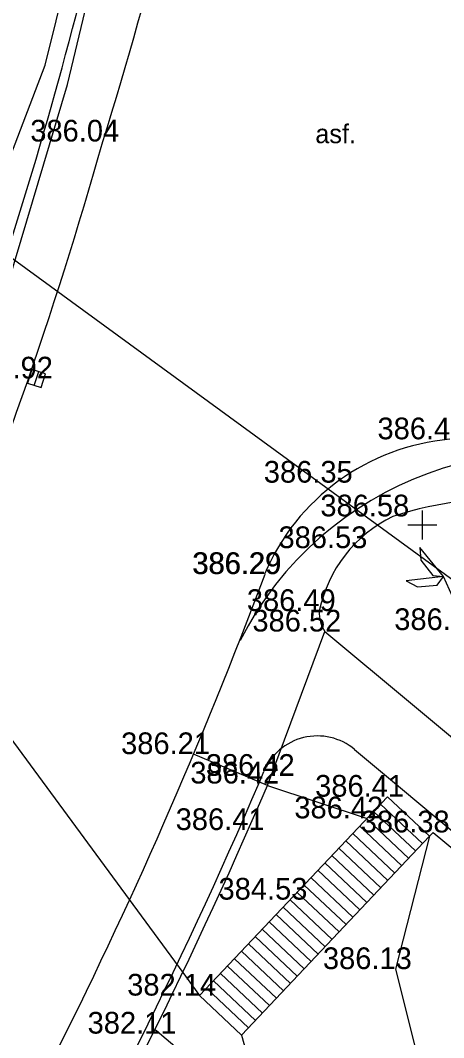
# Model space of a CAD drawing. Extents: x -438233 to -437334, y -1133133 to -1132623.
# Drawn here: x -438163.87 to -438149.26, y -1132967.72 to -1132932.56 of the extents above; entities that cross this region are included whole.
import ezdxf

# ---------------------------------------------------------------- set-up
doc = ezdxf.new("R2010")
doc.units = 0
for name, color, linetype in [('Vrstva 1', 7, 'Continuous'), ('Vrstva 10', 7, 'Continuous'), ('Vrstva 11', 7, 'Continuous'), ('Vrstva 14', 7, 'Continuous'), ('Vrstva 27', 7, 'Continuous'), ('Vrstva 3', 7, 'Continuous'), ('Vrstva 40', 7, 'Continuous'), ('Vrstva 53', 7, 'Continuous'), ('Vrstva 55', 7, 'Continuous'), ('Vrstva 61', 7, 'Continuous'), ('Vrstva 9', 7, 'Continuous')]:
    doc.layers.add(name, color=color, linetype=linetype)

msp = doc.modelspace()

# ---------------------------------------------------------------- linework, layer by layer
at = {"layer": 'Vrstva 1'}
for p, q in [((-438161.028, -1132936.751), (-438161.028, -1132936.751)), ((-438163.315, -1132944.939), (-438163.315, -1132944.939)), ((-438152.967, -1132948.538), (-438152.967, -1132948.538)), ((-438151.016, -1132949.704), (-438151.016, -1132949.704)), ((-438152.461, -1132950.801), (-438152.461, -1132950.801)), ((-438155.442, -1132951.696), (-438155.442, -1132951.696)), ((-438155.424, -1132951.697), (-438155.424, -1132951.697)), ((-438153.553, -1132952.973), (-438153.553, -1132952.973)), ((-438153.362, -1132953.683), (-438153.362, -1132953.683)), ((-438157.894, -1132957.92), (-438157.894, -1132957.92)), ((-438152.337, -1132957.758), (-438143.007, -1132965.574)), ((-438155.619, -1132958.886), (-438155.469, -1132958.525)), ((-438154.97, -1132958.67), (-438154.97, -1132958.67)), ((-438155.504, -1132958.935), (-438155.504, -1132958.935)), ((-438151.196, -1132959.39), (-438151.196, -1132959.39)), ((-438151.914, -1132960.139), (-438151.914, -1132960.139)), ((-438156.01, -1132960.543), (-438156.01, -1132960.543)), ((-438149.622, -1132960.625), (-438149.622, -1132960.625)), ((-438154.531, -1132962.947), (-438154.531, -1132962.947)), ((-438150.927, -1132965.348), (-438150.927, -1132965.348)), ((-438157.683, -1132966.263), (-438157.683, -1132966.263)), ((-438159.049, -1132967.577), (-438159.049, -1132967.577))]:
    msp.add_line(p, q, dxfattribs=at)
for centre, radius, start, end in [((-438145.706, -1132959.353), 11.861, 67.1677, 153.1295), ((-438153.621, -1132959.291), 2, 50.0448, 157.4689)]:
    msp.add_arc(centre, radius, start, end, dxfattribs=at)
at = {"layer": 'Vrstva 10'}
for centre, radius, start, end in [((-438267.774, -1132902.859), 111.997, 342.38526, 351.13063), ((-438304.45, -1132896.337), 149.008, 330.05849, 344.26304), ((-438148.371, -1132954.689), 7.679, 95.0304, 157.0584), ((-438314.36, -1132892.214), 169.703, 333.204, 339.48146)]:
    msp.add_arc(centre, radius, start, end, dxfattribs=at)
at = {"layer": 'Vrstva 11'}
for p, q in [((-438149.261, -1132951.783), (-438150.083, -1132950.774)), ((-438150.083, -1132950.774), (-438150.051, -1132951.217)), ((-438150.051, -1132951.217), (-438149.629, -1132951.752)), ((-438149.629, -1132951.752), (-438149.261, -1132951.783))]:
    msp.add_line(p, q, dxfattribs=at)
for points in [[(-438168.818, -1132951.108), (-438158.268, -1132965.467)], [(-438148.433, -1132953.625), (-438149.261, -1132951.783), (-438150.555, -1132951.934), (-438150.164, -1132952.144), (-438149.485, -1132952.076), (-438149.261, -1132951.783)], [(-438155.343, -1132959.004), (-438153.362, -1132953.683)], [(-438153.362, -1132953.683), (-438141.329, -1132963.718), (-438139.289, -1132965.196)], [(-438155.343, -1132959.004), (-438157.894, -1132957.92)], [(-438155.343, -1132959.004), (-438151.906, -1132960.142)], [(-438151.196, -1132959.39), (-438157.683, -1132966.263)], [(-438151.196, -1132959.39), (-438149.747, -1132960.758)], [(-438151.436, -1132959.644), (-438149.987, -1132961.012)], [(-438151.917, -1132960.153), (-438150.468, -1132961.521)], [(-438151.677, -1132959.899), (-438150.228, -1132961.267)], [(-438152.157, -1132960.408), (-438150.708, -1132961.776)], [(-438149.747, -1132960.758), (-438156.234, -1132967.631)], [(-438152.397, -1132960.662), (-438150.948, -1132962.03)], [(-438149.747, -1132960.758), (-438149.622, -1132960.625), (-438144.574, -1132964.816), (-438142.244, -1132966.996)], [(-438152.878, -1132961.171), (-438151.429, -1132962.539)], [(-438152.638, -1132960.917), (-438151.189, -1132962.285)], [(-438153.118, -1132961.426), (-438151.669, -1132962.794)], [(-438153.358, -1132961.68), (-438151.909, -1132963.048)], [(-438153.839, -1132962.189), (-438152.39, -1132963.557)], [(-438153.599, -1132961.935), (-438152.15, -1132963.303)], [(-438154.079, -1132962.444), (-438152.63, -1132963.812)], [(-438154.56, -1132962.953), (-438153.111, -1132964.321)], [(-438154.32, -1132962.698), (-438152.871, -1132964.066)], [(-438154.8, -1132963.207), (-438153.351, -1132964.575)], [(-438155.04, -1132963.462), (-438153.591, -1132964.83)], [(-438155.521, -1132963.971), (-438154.072, -1132965.339)], [(-438155.281, -1132963.716), (-438153.832, -1132965.084)], [(-438155.761, -1132964.225), (-438154.312, -1132965.593)], [(-438156.001, -1132964.48), (-438154.552, -1132965.848)], [(-438156.482, -1132964.989), (-438155.033, -1132966.357)], [(-438156.242, -1132964.734), (-438154.793, -1132966.102)], [(-438156.722, -1132965.243), (-438155.273, -1132966.611)], [(-438158.268, -1132965.467), (-438157.683, -1132966.261)], [(-438157.203, -1132965.752), (-438155.754, -1132967.12)], [(-438156.963, -1132965.498), (-438155.514, -1132966.866)], [(-438157.443, -1132966.007), (-438155.994, -1132967.375)], [(-438157.683, -1132966.261), (-438156.234, -1132967.629)], [(-438159.222, -1132967.431), (-438156.123, -1132970.057), (-438156.515, -1132971.329), (-438159.767, -1132968.525)], [(-438156.234, -1132967.629), (-438155.851, -1132969.033), (-438156.123, -1132970.057)]]:
    msp.add_lwpolyline(points, dxfattribs=at)
for centre, radius, start, end in [((-438312.067, -1132893.395), 155.099, 339.71616, 350.81615), ((-438146.915, -1132962.551), 13.486, 86.1956, 107.7042), ((-438148.949, -1132953.927), 4.702, 116.0819, 168.2895), ((-438152.327, -1132953.024), 1.227, 177.6291, 212.4847), ((-438311.736, -1132892.118), 170.096, 322.67163, 336.84478)]:
    msp.add_arc(centre, radius, start, end, dxfattribs=at)
at = {"layer": 'Vrstva 14'}
msp.add_lwpolyline([(-438149.747, -1132960.758), (-438150.927, -1132965.348), (-438150.005, -1132969.025), (-438142.557, -1132977.168), (-438140.54, -1132981.557)], dxfattribs=at)
at = {"layer": 'Vrstva 27'}
msp.add_line((-438163.392, -1132945.177), (-438163.238, -1132944.701), dxfattribs=at)
msp.add_lwpolyline([(-438163.154, -1132945.254), (-438163, -1132944.778), (-438163.476, -1132944.624), (-438163.63, -1132945.1)], close=True, dxfattribs=at)
at = {"layer": 'Vrstva 53'}
for points in [[(-438164.46, -1132942.23), (-438162.24, -1132934.78), (-438159.33, -1132922.62), (-438158.02, -1132913.14), (-438157.41, -1132899.84), (-438158.29, -1132898.64), (-438160.31, -1132897.85), (-438163, -1132896.01), (-438164.044, -1132894.731)], [(-438171.57, -1132956.51), (-438167.71, -1132946.4), (-438163.02, -1132934.11), (-438159.99, -1132921.89), (-438158.96, -1132912.58)]]:
    msp.add_lwpolyline(points, dxfattribs=at)
at = {"layer": 'Vrstva 55'}
msp.add_lwpolyline([(-438074.959, -1133013.61), (-438076.856, -1133009.846), (-438083.298, -1132998.719), (-438115.192, -1132972.054), (-438146.469, -1132953.711), (-438176.9, -1132931.48)], dxfattribs=at)
at = {"layer": 'Vrstva 61'}
for p, q in [((-438150, -1132949.5), (-438150, -1132950.5)), ((-438150.5, -1132950), (-438149.5, -1132950))]:
    msp.add_line(p, q, dxfattribs=at)
at = {"layer": 'Vrstva 9'}
msp.add_arc((-438311.736, -1132892.118), 169.796, 322.67163, 336.84478, dxfattribs=at)

# ---------------------------------------------------------------- texts
at = {"layer": 'Vrstva 3'}
for s, p in [('386.04 ', (-438163.528, -1132936.751)), ('385.92 ', (-438165.815, -1132944.939)), ('386.44 ', (-438151.544, -1132947.04)), ('386.35 ', (-438155.467, -1132948.538)), ('386.58 ', (-438153.516, -1132949.704)), ('386.53 ', (-438154.961, -1132950.801)), ('386.29 ', (-438157.942, -1132951.696)), ('386.29 ', (-438157.924, -1132951.697)), ('386.49 ', (-438156.053, -1132952.973)), ('386.52 ', (-438155.862, -1132953.683)), ('386.53 ', (-438150.965, -1132953.632)), ('386.21 ', (-438160.394, -1132957.92)), ('386.42 ', (-438157.47, -1132958.67)), ('386.42 ', (-438158.004, -1132958.935)), ('386.41 ', (-438153.696, -1132959.39)), ('386.42 ', (-438154.414, -1132960.139)), ('386.41 ', (-438158.51, -1132960.543)), ('386.38 ', (-438152.122, -1132960.625)), ('384.53 ', (-438157.031, -1132962.947)), ('386.13 ', (-438153.427, -1132965.348)), ('382.14 ', (-438160.183, -1132966.263)), ('382.11 ', (-438161.549, -1132967.577))]:
    msp.add_text(s, height=0.75, dxfattribs=at).set_placement(p)
at = {"layer": 'Vrstva 40'}
msp.add_text('asf.', height=0.65, dxfattribs=at).set_placement((-438153.689, -1132936.808))

doc.saveas('drawing.dxf')
